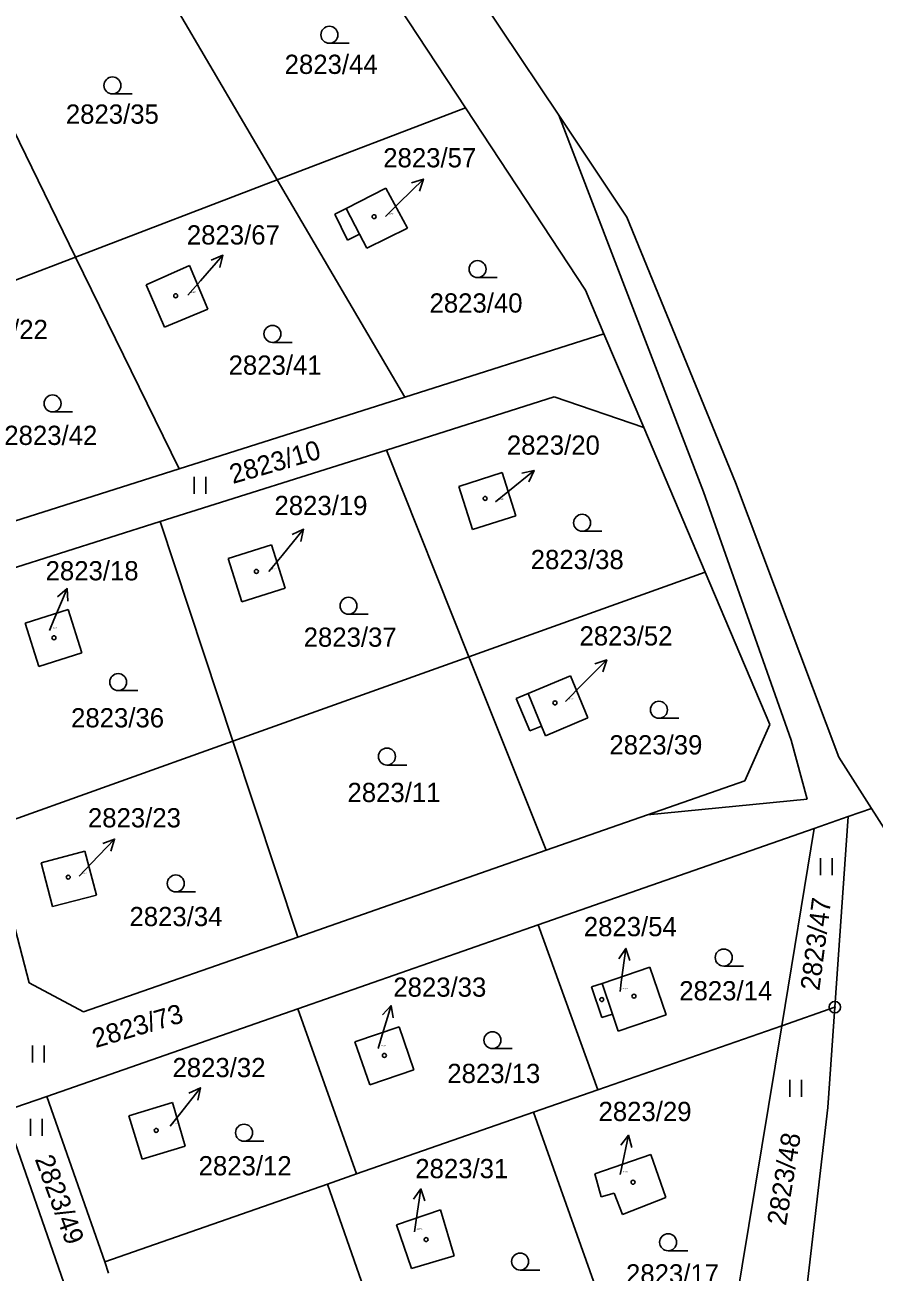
# Model space of a CAD drawing. Extents: x -736345 to -729997, y -1130177 to -1122501.
# Drawn here: x -734950.8 to -734875.8, y -1122906.4 to -1122796.2 of the extents above; entities that cross this region are included whole.
import ezdxf

# ---------------------------------------------------------------- set-up
doc = ezdxf.new("R2010")
doc.units = 0
for name, color, linetype in [('Vrstva 1', 7, 'Continuous'), ('Vrstva 13', 7, 'Continuous'), ('Vrstva 16', 7, 'Continuous'), ('Vrstva 18', 7, 'Continuous'), ('Vrstva 19', 7, 'Continuous'), ('Vrstva 25', 7, 'Continuous'), ('Vrstva 4', 7, 'Continuous')]:
    doc.layers.add(name, color=color, linetype=linetype)

msp = doc.modelspace()

# ---------------------------------------------------------------- linework, layer by layer
at = {"layer": 'Vrstva 1'}
for points in [[(-734923.64, -1122785.6), (-734911.87, -1122803.51)], [(-734928.5, -1122809.88), (-734940.41, -1122789.59)], [(-734956.25, -1122796.39), (-734946.32, -1122816.71)], [(-734911.87, -1122803.51), (-734928.5, -1122809.88)], [(-734901.28, -1122819.64), (-734911.87, -1122803.51)], [(-734903.62, -1122804.18), (-734890.85, -1122837.46)], [(-734946.32, -1122816.71), (-734928.5, -1122809.88)], [(-734928.5, -1122809.88), (-734917.23, -1122829.1)], [(-734922.43, -1122812.42), (-734918.9, -1122810.62)], [(-734918.9, -1122810.62), (-734917.01, -1122814.15)], [(-734923.42, -1122812.92), (-734922.43, -1122812.42)], [(-734922.31, -1122815.23), (-734923.42, -1122812.92)], [(-734917.01, -1122814.15), (-734920.6, -1122815.93)], [(-734921.25, -1122814.68), (-734922.31, -1122815.23)], [(-734920.6, -1122815.93), (-734921.25, -1122814.68)], [(-734946.32, -1122816.71), (-734966.04, -1122824.27)], [(-734937.16, -1122835.44), (-734946.32, -1122816.71)], [(-734936.27, -1122817.45), (-734940.09, -1122819.16)], [(-734934.65, -1122821.32), (-734936.27, -1122817.45)], [(-734940.09, -1122819.16), (-734938.48, -1122822.92)], [(-734899.64, -1122823.51), (-734901.28, -1122819.64)], [(-734938.48, -1122822.92), (-734934.65, -1122821.32)], [(-734917.23, -1122829.1), (-734899.64, -1122823.51)], [(-734899.64, -1122823.51), (-734896.12, -1122831.79)], [(-734917.23, -1122829.1), (-734937.16, -1122835.44)], [(-734918.85, -1122833.77), (-734904.03, -1122829.08)], [(-734904.03, -1122829.08), (-734896.12, -1122831.79)], [(-734896.12, -1122831.79), (-734890.69, -1122844.56)], [(-734918.85, -1122833.77), (-734938.84, -1122840.1)], [(-734911.57, -1122852.04), (-734918.85, -1122833.77)], [(-734957.39, -1122841.87), (-734937.16, -1122835.44)], [(-734912.46, -1122836.98), (-734908.64, -1122835.77)], [(-734908.64, -1122835.77), (-734907.43, -1122839.59)], [(-734911.25, -1122840.8), (-734912.46, -1122836.98)], [(-734890.85, -1122837.46), (-734883.11, -1122859.42)], [(-734907.43, -1122839.59), (-734911.25, -1122840.8)], [(-734952.19, -1122844.33), (-734938.84, -1122840.1)], [(-734938.84, -1122840.1), (-734932.42, -1122859.5)], [(-734932.84, -1122843.35), (-734929.02, -1122842.14)], [(-734929.02, -1122842.14), (-734927.81, -1122845.97)], [(-734931.63, -1122847.18), (-734932.84, -1122843.35)], [(-734890.69, -1122844.56), (-734911.57, -1122852.04)], [(-734884.97, -1122858.02), (-734890.69, -1122844.56)], [(-734927.81, -1122845.97), (-734931.63, -1122847.18)], [(-734950.79, -1122849.08), (-734946.97, -1122847.87)], [(-734946.97, -1122847.87), (-734945.76, -1122851.69)], [(-734949.58, -1122852.9), (-734950.79, -1122849.08)], [(-734945.76, -1122851.69), (-734949.58, -1122852.9)], [(-734932.42, -1122859.5), (-734911.57, -1122852.04)], [(-734911.57, -1122852.04), (-734904.75, -1122869.15)], [(-734906.35, -1122855.3), (-734902.61, -1122853.73)], [(-734902.61, -1122853.73), (-734901.06, -1122857.43)], [(-734907.39, -1122855.74), (-734906.35, -1122855.3)], [(-734906.18, -1122858.6), (-734907.39, -1122855.74)], [(-734901.06, -1122857.43), (-734904.81, -1122859.05)], [(-734905.15, -1122858.17), (-734906.18, -1122858.6)], [(-734904.81, -1122859.05), (-734905.15, -1122858.17)], [(-734887.19, -1122863.02), (-734884.97, -1122858.02)], [(-734932.42, -1122859.5), (-734953.84, -1122867.17)], [(-734926.69, -1122876.82), (-734932.42, -1122859.5)], [(-734883.11, -1122859.42), (-734881.69, -1122864.62)], [(-734887.19, -1122863.02), (-734895.79, -1122866.03)], [(-734895.79, -1122866.03), (-734881.69, -1122864.62)], [(-734904.75, -1122869.15), (-734895.79, -1122866.03)], [(-734878.05, -1122866.17), (-734881.06, -1122867.22)], [(-734879.24, -1122883.02), (-734878.05, -1122866.17)], [(-734876, -1122865.45), (-734878.05, -1122866.17)], [(-734881.06, -1122867.22), (-734905.44, -1122875.74)], [(-734883.93, -1122884.66), (-734881.06, -1122867.22)], [(-734953.5, -1122869.06), (-734950.41, -1122880.87)], [(-734949.36, -1122870.25), (-734945.49, -1122869.24)], [(-734945.49, -1122869.24), (-734944.48, -1122873.11)], [(-734904.75, -1122869.15), (-734926.69, -1122876.82)], [(-734948.35, -1122874.12), (-734949.36, -1122870.25)], [(-734944.48, -1122873.11), (-734948.35, -1122874.12)], [(-734905.44, -1122875.74), (-734926.68, -1122883.16)], [(-734905.44, -1122875.74), (-734900.18, -1122890.33)], [(-734945.62, -1122883.43), (-734926.69, -1122876.82)], [(-734899.79, -1122880.92), (-734895.59, -1122879.49)], [(-734895.59, -1122879.49), (-734894.15, -1122883.71)], [(-734950.41, -1122880.87), (-734945.62, -1122883.43)], [(-734900.73, -1122881.23), (-734899.79, -1122880.92)], [(-734899.83, -1122883.95), (-734900.73, -1122881.23)], [(-734883.93, -1122884.66), (-734879.24, -1122883.02)], [(-734879.24, -1122883.02), (-734879.86, -1122891.88)], [(-734948.86, -1122890.91), (-734926.68, -1122883.16)], [(-734926.68, -1122883.16), (-734921.49, -1122897.77)], [(-734898.89, -1122883.64), (-734899.83, -1122883.95)], [(-734898.39, -1122885.14), (-734898.89, -1122883.64)], [(-734894.15, -1122883.71), (-734898.39, -1122885.14)], [(-734917.74, -1122884.77), (-734921.64, -1122886.09)], [(-734916.43, -1122888.56), (-734917.74, -1122884.77)], [(-734900.18, -1122890.33), (-734883.93, -1122884.66)], [(-734888.02, -1122909.45), (-734883.93, -1122884.66)], [(-734921.64, -1122886.09), (-734920.32, -1122889.89)], [(-734920.32, -1122889.89), (-734916.43, -1122888.56)], [(-734905.86, -1122892.31), (-734900.18, -1122890.33)], [(-734952.64, -1122892.23), (-734948.86, -1122890.91)], [(-734943.75, -1122905.54), (-734948.86, -1122890.91)], [(-734937.75, -1122891.46), (-734941.61, -1122892.64)], [(-734936.64, -1122895.31), (-734937.75, -1122891.46)], [(-734947.13, -1122908.08), (-734952.64, -1122892.23)], [(-734941.61, -1122892.64), (-734940.44, -1122896.45)], [(-734921.49, -1122897.77), (-734905.86, -1122892.31)], [(-734905.86, -1122892.31), (-734898.8, -1122912.22)], [(-734879.86, -1122891.88), (-734881.73, -1122907.83)], [(-734940.44, -1122896.45), (-734936.64, -1122895.31)], [(-734900.45, -1122897.76), (-734895.51, -1122896.04)], [(-734895.51, -1122896.04), (-734894.18, -1122899.85)], [(-734924.05, -1122898.66), (-734921.49, -1122897.77)], [(-734899.9, -1122899.78), (-734900.45, -1122897.76)], [(-734924.05, -1122898.66), (-734943.75, -1122905.54)], [(-734917.64, -1122917.06), (-734924.05, -1122898.66)], [(-734898.73, -1122899.46), (-734899.9, -1122899.78)], [(-734898, -1122901.34), (-734898.73, -1122899.46)], [(-734894.18, -1122899.85), (-734898, -1122901.34)], [(-734914.09, -1122900.95), (-734917.96, -1122902.26)], [(-734912.86, -1122905.02), (-734914.09, -1122900.95)], [(-734917.96, -1122902.26), (-734916.65, -1122906.12)], [(-734916.65, -1122906.12), (-734912.86, -1122905.02)], [(-734943.75, -1122905.54), (-734943.4, -1122906.55)]]:
    msp.add_lwpolyline(points, dxfattribs=at)
at = {"layer": 'Vrstva 13'}
for points in [[(-734913.81, -1122788.92), (-734903.62, -1122804.18)], [(-734903.62, -1122804.18), (-734897.61, -1122813.18)], [(-734897.61, -1122813.18), (-734888.01, -1122836.65)], [(-734888.01, -1122836.65), (-734878.88, -1122860.93)], [(-734878.88, -1122860.93), (-734876, -1122865.45)], [(-734876, -1122865.45), (-734858.43, -1122892.98)]]:
    msp.add_lwpolyline(points, dxfattribs=at)
at = {"layer": 'Vrstva 16'}
for points in [[(-734918.94, -1122813.12), (-734917.72, -1122811.92)], [(-734936.39, -1122820.08), (-734935.28, -1122818.81)], [(-734909.21, -1122838.35), (-734908.14, -1122837.47)], [(-734929.26, -1122844.52), (-734928.08, -1122843.09)], [(-734948.64, -1122849.73), (-734948.24, -1122848.78)], [(-734903.05, -1122856.01), (-734901.51, -1122854.45)], [(-734946, -1122871.43), (-734944.95, -1122870.33)], [(-734898.22, -1122881.63), (-734898.11, -1122880.8)], [(-734919.59, -1122886.67), (-734919.31, -1122885.75)], [(-734937.96, -1122893.55), (-734937.15, -1122892.51)], [(-734898.21, -1122897.83), (-734898.09, -1122897.28)], [(-734916.38, -1122902.88), (-734916.26, -1122902.06)]]:
    msp.add_lwpolyline(points, dxfattribs=at)
at = {"layer": 'Vrstva 25'}
for points in [[(-734923.9, -1122797.81), (-734922.15, -1122797.81)], [(-734943.07, -1122802.29), (-734941.32, -1122802.29)], [(-734917.72, -1122811.92), (-734915.584, -1122809.814)], [(-734916.648, -1122810.16), (-734915.584, -1122809.814), (-734915.945, -1122810.872)], [(-734935.28, -1122818.81), (-734933.304, -1122816.553)], [(-734934.339, -1122816.976), (-734933.304, -1122816.553), (-734933.587, -1122817.635)], [(-734910.81, -1122818.52), (-734909.06, -1122818.52)], [(-734928.93, -1122824.25), (-734927.18, -1122824.25)], [(-734948.35, -1122830.4), (-734946.6, -1122830.4)], [(-734908.14, -1122837.47), (-734905.819, -1122835.57)], [(-734906.91, -1122835.817), (-734905.819, -1122835.57), (-734906.276, -1122836.591)], [(-734935.837, -1122837.635), (-734935.837, -1122836.135)], [(-734934.803, -1122837.635), (-734934.803, -1122836.135)], [(-734928.08, -1122843.09), (-734926.176, -1122840.772)], [(-734927.197, -1122841.228), (-734926.176, -1122840.772), (-734926.425, -1122841.862)], [(-734901.57, -1122840.95), (-734899.82, -1122840.95)], [(-734948.24, -1122848.78), (-734947.063, -1122846.021)], [(-734947.916, -1122846.745), (-734947.063, -1122846.021), (-734946.996, -1122847.137)], [(-734922.21, -1122848.29), (-734920.46, -1122848.29)], [(-734901.51, -1122854.45), (-734899.4, -1122852.318)], [(-734900.459, -1122852.677), (-734899.4, -1122852.318), (-734899.748, -1122853.381)], [(-734942.56, -1122855.03), (-734940.81, -1122855.03)], [(-734894.78, -1122857.48), (-734893.03, -1122857.48)], [(-734918.81, -1122861.62), (-734917.06, -1122861.62)], [(-734944.95, -1122870.33), (-734942.87, -1122868.169)], [(-734943.924, -1122868.543), (-734942.87, -1122868.169), (-734943.203, -1122869.236)], [(-734880.517, -1122871.355), (-734880.517, -1122869.855)], [(-734879.483, -1122871.355), (-734879.483, -1122869.855)], [(-734937.47, -1122872.83), (-734935.72, -1122872.83)], [(-734898.333, -1122878.751), (-734897.703, -1122877.828), (-734897.344, -1122878.887)], [(-734898.11, -1122880.8), (-734897.703, -1122877.828)], [(-734889.06, -1122879.39), (-734887.31, -1122879.39)], [(-734919.31, -1122885.75), (-734918.443, -1122882.879)], [(-734919.211, -1122883.691), (-734918.443, -1122882.879), (-734918.254, -1122883.98)], [(-734950.127, -1122887.905), (-734950.127, -1122886.405)], [(-734949.093, -1122887.905), (-734949.093, -1122886.405)], [(-734909.49, -1122886.69), (-734907.74, -1122886.69)], [(-734883.217, -1122890.945), (-734883.217, -1122889.445)], [(-734882.183, -1122890.945), (-734882.183, -1122889.445)], [(-734937.15, -1122892.51), (-734935.299, -1122890.15)], [(-734936.31, -1122890.628), (-734935.299, -1122890.15), (-734935.523, -1122891.245)], [(-734950.317, -1122894.405), (-734950.317, -1122892.905)], [(-734949.283, -1122894.405), (-734949.283, -1122892.905)], [(-734931.44, -1122894.87), (-734929.69, -1122894.87)], [(-734898.156, -1122895.22), (-734897.457, -1122894.348), (-734897.179, -1122895.431)], [(-734898.09, -1122897.28), (-734897.457, -1122894.348)], [(-734916.455, -1122900.008), (-734915.812, -1122899.094), (-734915.467, -1122900.158)], [(-734916.26, -1122902.06), (-734915.812, -1122899.094)], [(-734893.97, -1122904.56), (-734892.22, -1122904.56)], [(-734907.05, -1122906.26), (-734905.3, -1122906.26)]]:
    msp.add_lwpolyline(points, dxfattribs=at)
for centre, radius in [((-734923.9, -1122797.06), 0.75), ((-734943.07, -1122801.54), 0.75), ((-734919.95, -1122813.14), 0.175), ((-734910.81, -1122817.77), 0.75), ((-734937.48, -1122820.13), 0.175), ((-734928.93, -1122823.5), 0.75), ((-734948.35, -1122829.65), 0.75), ((-734910.14, -1122838.05), 0.175), ((-734901.57, -1122840.2), 0.75), ((-734930.35, -1122844.5), 0.175), ((-734922.21, -1122847.54), 0.75), ((-734948.23, -1122850.37), 0.175), ((-734942.56, -1122854.28), 0.75), ((-734903.97, -1122856.12), 0.175), ((-734894.78, -1122856.73), 0.75), ((-734918.81, -1122860.87), 0.75), ((-734946.97, -1122871.53), 0.175), ((-734937.47, -1122872.08), 0.75), ((-734889.06, -1122878.64), 0.75), ((-734896.99, -1122882.05), 0.175), ((-734899.83, -1122882.35), 0.175), ((-734879.24, -1122883.02), 0.5), ((-734879.24, -1122883.02), 0.032), ((-734909.49, -1122885.94), 0.75), ((-734919.04, -1122887.29), 0.175), ((-734939.2, -1122893.92), 0.175), ((-734931.44, -1122894.12), 0.75), ((-734897.07, -1122898.5), 0.175), ((-734915.35, -1122903.57), 0.175), ((-734893.97, -1122903.81), 0.75), ((-734907.05, -1122905.51), 0.75)]:
    msp.add_circle(centre, radius, dxfattribs=at)
at = {"layer": 'Vrstva 4'}
for points in [[(-734922.43, -1122812.42), (-734921.25, -1122814.68)], [(-734906.35, -1122855.3), (-734905.15, -1122858.17)], [(-734899.79, -1122880.92), (-734898.89, -1122883.64)]]:
    msp.add_lwpolyline(points, dxfattribs=at)

# ---------------------------------------------------------------- texts
at = {"layer": 'Vrstva 16'}
for s, p in [('2823/57', (-734919.14, -1122808.78)), ('2823/67', (-734936.49, -1122815.6)), ('2823/22', (-734956.99, -1122823.96)), ('2823/20', (-734908.22, -1122834.18)), ('2823/19', (-734928.75, -1122839.52)), ('2823/18', (-734948.97, -1122845.29)), ('2823/52', (-734901.8, -1122851.05)), ('2823/23', (-734945.23, -1122867.13)), ('2823/54', (-734901.42, -1122876.75)), ('2823/33', (-734918.25, -1122882.1)), ('2823/32', (-734937.76, -1122889.21)), ('2823/29', (-734900.12, -1122893.09)), ('2823/31', (-734916.31, -1122898.14))]:
    msp.add_text(s, height=1.7, dxfattribs=at).set_placement(p)
at = {"layer": 'Vrstva 18'}
for s, p in [('2823/44', (-734927.85, -1122800.52)), ('2823/35', (-734947.18, -1122804.92)), ('2823/40', (-734915.05, -1122821.62)), ('2823/41', (-734932.8, -1122827.11)), ('2823/42', (-734952.62, -1122833.32)), ('2823/38', (-734906.11, -1122844.3)), ('2823/37', (-734926.17, -1122851.16)), ('2823/36', (-734946.72, -1122858.29)), ('2823/39', (-734899.16, -1122860.68)), ('2823/11', (-734922.3, -1122864.89)), ('2823/34', (-734941.56, -1122875.86)), ('2823/14', (-734892.99, -1122882.42)), ('2823/13', (-734913.48, -1122889.73)), ('2823/12', (-734935.45, -1122897.89)), ('2823/17', (-734897.69, -1122907.45))]:
    msp.add_text(s, height=1.7, dxfattribs=at).set_placement(p)
for s, rotation, p in [('2823/10', 16.10013, (-734932.424, -1122836.773)), ('2823/47', 82.60066, (-734880.612, -1122881.616)), ('2823/73', 16.40013, (-734944.555, -1122886.642)), ('2823/48', 80.70064, (-734883.565, -1122902.391)), ('2823/49', 290.20231, (-734949.944, -1122896.448))]:
    msp.add_text(s, height=1.7, rotation=rotation, dxfattribs=at).set_placement(p)
at = {"layer": 'Vrstva 19'}
for s, p in [('2823/57', (-734918.74, -1122812.92)), ('2823/67', (-734936.19, -1122819.88)), ('2823/20', (-734909.01, -1122838.15)), ('2823/19', (-734929.06, -1122844.32)), ('2823/18', (-734948.44, -1122849.53)), ('2823/52', (-734902.85, -1122855.81)), ('2823/23', (-734945.8, -1122871.23)), ('2823/54', (-734898.02, -1122881.43)), ('2823/33', (-734919.39, -1122886.47)), ('2823/32', (-734937.76, -1122893.35)), ('2823/29', (-734898.01, -1122897.63)), ('2823/31', (-734916.18, -1122902.68))]:
    msp.add_text(s, height=0.1, dxfattribs=at).set_placement(p)

doc.saveas('drawing.dxf')
